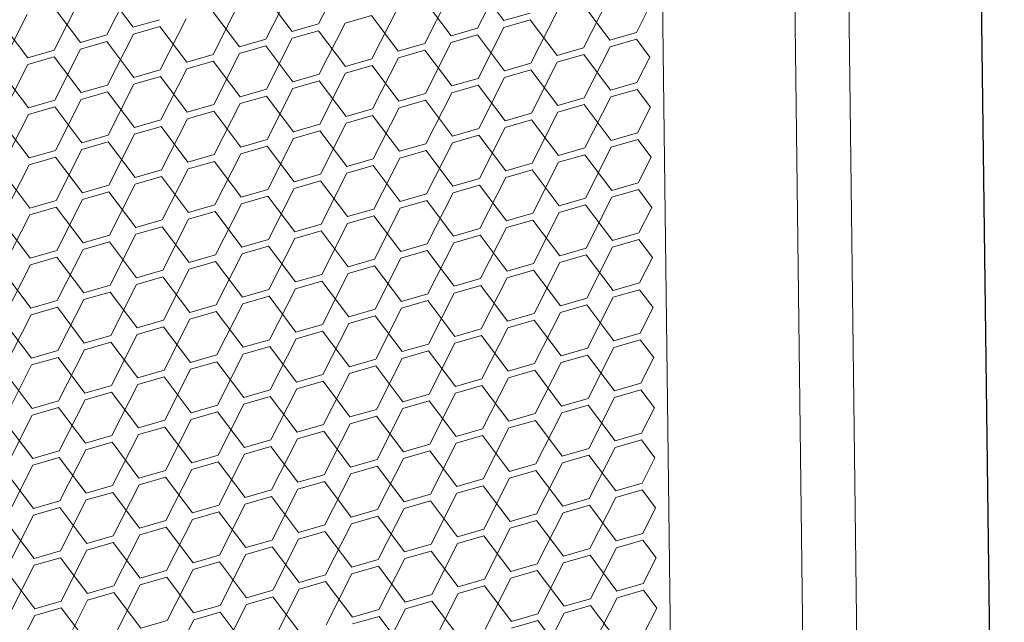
# Model space of a CAD drawing. Header units: millimetres. Extents: x 3925 to 5043, y -86 to 778.
# Tile 422 of 439: x 4968.87 to 4977.15, y 540.41 to 545.47. Entities that reach past the tile are written whole.
import ezdxf

# ---------------------------------------------------------------- set-up
doc = ezdxf.new("R2010")
doc.units = ezdxf.units.MM
doc.header["$LTSCALE"] = 46.255
doc.layers.add('H30K-DUST-FIDXF_CONTINUOUS_LINE', color=7, linetype='CONTINUOUS')
doc.layers.add('H30K-SPONGE-DXF_CONTINUOUS_LINE', color=7, linetype='CONTINUOUS')

msp = doc.modelspace()

# ---------------------------------------------------------------- linework, layer by layer
at = {"layer": 'H30K-DUST-FIDXF_CONTINUOUS_LINE', "color": 7, "linetype": 'Continuous', "lineweight": 0}
for p, q in [((4975.2506, 556.3884), (4975.5662, 531.4648)), ((4974.1468, 555.6212), (4974.4435, 532.1964)), ((4971.3807, 545.4365), (4971.598, 545.8652)), ((4972.7173, 545.4004), (4972.9346, 545.829)), ((4969.6003, 545.3444), (4969.8176, 545.773)), ((4970.9369, 545.3082), (4971.1542, 545.7369)), ((4972.9392, 545.4645), (4972.7127, 545.7649)), ((4969.8222, 545.4085), (4969.5957, 545.7089)), ((4971.1588, 545.3724), (4970.9323, 545.6728)), ((4972.2736, 545.2721), (4972.4908, 545.7008)), ((4973.6102, 545.236), (4973.8275, 545.6646)), ((4969.3784, 545.2802), (4969.1519, 545.5806)), ((4969.1565, 545.2161), (4969.3738, 545.6448)), ((4970.4932, 545.18), (4970.7104, 545.6086)), ((4971.8298, 545.1438), (4972.0471, 545.5725)), ((4972.4955, 545.3362), (4972.269, 545.6366)), ((4973.8321, 545.3001), (4973.6056, 545.6005)), ((4974.054, 545.3642), (4974.1626, 545.5786)), ((4968.7127, 545.0878), (4968.93, 545.5165)), ((4970.715, 545.2441), (4970.4885, 545.5445)), ((4971.8252, 545.5084), (4971.6033, 545.4442)), ((4972.0517, 545.208), (4971.8252, 545.5084)), ((4972.9392, 545.4645), (4973.1611, 545.5286)), ((4973.1665, 545.1077), (4973.3837, 545.5364)), ((4968.9346, 545.152), (4968.7081, 545.4524)), ((4969.8222, 545.4085), (4970.0441, 545.4726)), ((4970.0448, 545.4162), (4969.8229, 545.3521)), ((4970.2713, 545.1158), (4970.0448, 545.4162)), ((4970.0494, 545.0517), (4970.2667, 545.4804)), ((4971.1588, 545.3724), (4971.3807, 545.4365)), ((4971.386, 545.0156), (4971.6033, 545.4442)), ((4972.7227, 544.9794), (4972.9399, 545.4081)), ((4973.1618, 545.4722), (4972.9399, 545.4081)), ((4973.3883, 545.1718), (4973.1618, 545.4722)), ((4969.3784, 545.2802), (4969.6003, 545.3444)), ((4969.6056, 544.9234), (4969.8229, 545.3521)), ((4971.3814, 545.3801), (4971.1595, 545.316)), ((4971.6079, 545.0797), (4971.3814, 545.3801)), ((4972.4955, 545.3362), (4972.7173, 545.4004)), ((4972.7181, 545.344), (4972.4962, 545.2798)), ((4972.9446, 545.0436), (4972.7181, 545.344)), ((4973.8321, 545.3001), (4974.054, 545.3642)), ((4969.601, 545.288), (4969.3791, 545.2238)), ((4969.8275, 544.9876), (4969.601, 545.288)), ((4970.715, 545.2441), (4970.9369, 545.3082)), ((4970.9376, 545.2518), (4970.7158, 545.1877)), ((4971.1641, 544.9514), (4970.9376, 545.2518)), ((4970.9423, 544.8873), (4971.1595, 545.316)), ((4972.0517, 545.208), (4972.2736, 545.2721)), ((4972.2789, 544.8512), (4972.4962, 545.2798)), ((4973.6156, 544.815), (4973.8328, 545.2437)), ((4974.0547, 545.3078), (4973.8328, 545.2437)), ((4974.168, 545.1576), (4974.0547, 545.3078)), ((4968.9346, 545.152), (4969.1565, 545.2161)), ((4969.1572, 545.1597), (4968.9353, 545.0956)), ((4969.3837, 544.8593), (4969.1572, 545.1597)), ((4969.1618, 544.7952), (4969.3791, 545.2238)), ((4970.2713, 545.1158), (4970.4932, 545.18)), ((4970.4985, 544.759), (4970.7158, 545.1877)), ((4972.2743, 545.2157), (4972.0524, 545.1516)), ((4972.5008, 544.9153), (4972.2743, 545.2157)), ((4973.3883, 545.1718), (4973.6102, 545.236)), ((4973.6109, 545.1796), (4973.3891, 545.1154)), ((4973.8374, 544.8792), (4973.6109, 545.1796)), ((4974.0593, 544.9433), (4974.168, 545.1576)), ((4968.7181, 544.6669), (4968.9353, 545.0956)), ((4970.4939, 545.1236), (4970.272, 545.0594)), ((4970.7204, 544.8232), (4970.4939, 545.1236)), ((4971.6079, 545.0797), (4971.8298, 545.1438)), ((4971.8305, 545.0874), (4971.6086, 545.0233)), ((4972.057, 544.787), (4971.8305, 545.0874)), ((4971.8351, 544.7229), (4972.0524, 545.1516)), ((4972.9446, 545.0436), (4973.1665, 545.1077)), ((4973.1718, 544.6868), (4973.3891, 545.1154)), ((4968.94, 544.731), (4968.7135, 545.0314)), ((4969.8275, 544.9876), (4970.0494, 545.0517)), ((4970.0501, 544.9953), (4969.8282, 544.9312)), ((4970.2766, 544.6949), (4970.0501, 544.9953)), ((4970.0547, 544.6308), (4970.272, 545.0594)), ((4971.1641, 544.9514), (4971.386, 545.0156)), ((4971.3914, 544.5946), (4971.6086, 545.0233)), ((4973.1672, 545.0513), (4972.9453, 544.9872)), ((4973.3937, 544.7509), (4973.1672, 545.0513)), ((4969.3837, 544.8593), (4969.6056, 544.9234)), ((4969.6109, 544.5025), (4969.8282, 544.9312)), ((4971.3867, 544.9592), (4971.1649, 544.895)), ((4971.6132, 544.6588), (4971.3867, 544.9592)), ((4972.5008, 544.9153), (4972.7227, 544.9794)), ((4972.7234, 544.923), (4972.5015, 544.8589)), ((4972.9499, 544.6226), (4972.7234, 544.923)), ((4972.728, 544.5585), (4972.9453, 544.9872)), ((4973.8374, 544.8792), (4974.0593, 544.9433)), ((4969.6063, 544.867), (4969.3844, 544.8029)), ((4969.8328, 544.5666), (4969.6063, 544.867)), ((4970.7204, 544.8232), (4970.9423, 544.8873)), ((4970.943, 544.8309), (4970.7211, 544.7668)), ((4971.1695, 544.5305), (4970.943, 544.8309)), ((4970.9476, 544.4664), (4971.1649, 544.895)), ((4972.057, 544.787), (4972.2789, 544.8512)), ((4972.2842, 544.4302), (4972.5015, 544.8589)), ((4973.6209, 544.3941), (4973.8382, 544.8228)), ((4974.06, 544.8869), (4973.8382, 544.8228)), ((4974.1733, 544.7367), (4974.06, 544.8869)), ((4968.94, 544.731), (4969.1618, 544.7952)), ((4969.1672, 544.3742), (4969.3844, 544.8029)), ((4970.2766, 544.6949), (4970.4985, 544.759)), ((4970.5038, 544.3381), (4970.7211, 544.7668)), ((4972.2796, 544.7948), (4972.0577, 544.7306)), ((4972.5061, 544.4944), (4972.2796, 544.7948)), ((4973.3937, 544.7509), (4973.6156, 544.815)), ((4973.6163, 544.7586), (4973.3944, 544.6945)), ((4973.8428, 544.4582), (4973.6163, 544.7586)), ((4968.7234, 544.246), (4968.9407, 544.6746)), ((4969.1626, 544.7388), (4968.9407, 544.6746)), ((4969.3891, 544.4384), (4969.1626, 544.7388)), ((4970.4992, 544.7026), (4970.2773, 544.6385)), ((4970.7257, 544.4022), (4970.4992, 544.7026)), ((4971.6132, 544.6588), (4971.8351, 544.7229)), ((4971.8358, 544.6665), (4971.614, 544.6024)), ((4972.0624, 544.3661), (4971.8358, 544.6665)), ((4971.8405, 544.302), (4972.0577, 544.7306)), ((4972.9499, 544.6226), (4973.1718, 544.6868)), ((4973.1771, 544.2658), (4973.3944, 544.6945)), ((4974.0647, 544.5224), (4974.1733, 544.7367)), ((4968.9453, 544.3101), (4968.7188, 544.6105)), ((4969.8328, 544.5666), (4970.0547, 544.6308)), ((4970.0554, 544.5744), (4969.8335, 544.5102)), ((4970.2819, 544.274), (4970.0554, 544.5744)), ((4970.06, 544.2098), (4970.2773, 544.6385)), ((4971.1695, 544.5305), (4971.3914, 544.5946)), ((4971.3967, 544.1737), (4971.614, 544.6024)), ((4973.1725, 544.6304), (4972.9506, 544.5662)), ((4973.399, 544.33), (4973.1725, 544.6304)), ((4969.3891, 544.4384), (4969.6109, 544.5025)), ((4969.6163, 544.0816), (4969.8335, 544.5102)), ((4971.3921, 544.5382), (4971.1702, 544.4741)), ((4971.6186, 544.2378), (4971.3921, 544.5382)), ((4972.5061, 544.4944), (4972.728, 544.5585)), ((4972.7287, 544.5021), (4972.5068, 544.438)), ((4972.9552, 544.2017), (4972.7287, 544.5021)), ((4972.7333, 544.1376), (4972.9506, 544.5662)), ((4973.8428, 544.4582), (4974.0647, 544.5224)), ((4969.6117, 544.4461), (4969.3898, 544.382)), ((4969.8382, 544.1457), (4969.6117, 544.4461)), ((4970.7257, 544.4022), (4970.9476, 544.4664)), ((4970.9483, 544.41), (4970.7264, 544.3458)), ((4971.1748, 544.1096), (4970.9483, 544.41)), ((4970.9529, 544.0454), (4971.1702, 544.4741)), ((4972.0624, 544.3661), (4972.2842, 544.4302)), ((4972.2896, 544.0093), (4972.5068, 544.438)), ((4974.0654, 544.466), (4973.8435, 544.4018)), ((4974.1786, 544.3158), (4974.0654, 544.466)), ((4968.9453, 544.3101), (4969.1672, 544.3742)), ((4969.1725, 543.9533), (4969.3898, 544.382)), ((4970.2819, 544.274), (4970.5038, 544.3381)), ((4970.5091, 543.9172), (4970.7264, 544.3458)), ((4972.285, 544.3738), (4972.0631, 544.3097)), ((4972.5115, 544.0734), (4972.285, 544.3738)), ((4973.399, 544.33), (4973.6209, 544.3941)), ((4973.6216, 544.3377), (4973.3997, 544.2736)), ((4973.8481, 544.0373), (4973.6216, 544.3377)), ((4973.6262, 543.9732), (4973.8435, 544.4018)), ((4968.7287, 543.825), (4968.946, 544.2537)), ((4969.1679, 544.3178), (4968.946, 544.2537)), ((4969.3944, 544.0174), (4969.1679, 544.3178)), ((4970.5045, 544.2817), (4970.2826, 544.2176)), ((4970.731, 543.9813), (4970.5045, 544.2817)), ((4971.6186, 544.2378), (4971.8405, 544.302)), ((4971.8412, 544.2456), (4971.6193, 544.1814)), ((4972.0677, 543.9452), (4971.8412, 544.2456)), ((4971.8458, 543.881), (4972.0631, 544.3097)), ((4972.9552, 544.2017), (4973.1771, 544.2658)), ((4973.1824, 543.8449), (4973.3997, 544.2736)), ((4974.07, 544.1014), (4974.1786, 544.3158)), ((4968.9506, 543.8892), (4968.7241, 544.1896)), ((4969.8382, 544.1457), (4970.06, 544.2098)), ((4970.0654, 543.7889), (4970.2826, 544.2176)), ((4971.1748, 544.1096), (4971.3967, 544.1737)), ((4971.402, 543.7528), (4971.6193, 544.1814)), ((4973.1778, 544.2094), (4972.9559, 544.1453)), ((4973.4043, 543.909), (4973.1778, 544.2094)), ((4969.3944, 544.0174), (4969.6163, 544.0816)), ((4969.6216, 543.6606), (4969.8389, 544.0893)), ((4970.0608, 544.1534), (4969.8389, 544.0893)), ((4970.2873, 543.853), (4970.0608, 544.1534)), ((4971.3974, 544.1173), (4971.1755, 544.0532)), ((4971.6239, 543.8169), (4971.3974, 544.1173)), ((4972.5115, 544.0734), (4972.7333, 544.1376)), ((4972.7341, 544.0812), (4972.5122, 544.017)), ((4972.9606, 543.7808), (4972.7341, 544.0812)), ((4972.7387, 543.7166), (4972.9559, 544.1453)), ((4973.8481, 544.0373), (4974.07, 544.1014)), ((4969.617, 544.0252), (4969.3951, 543.961)), ((4969.8435, 543.7248), (4969.617, 544.0252)), ((4970.731, 543.9813), (4970.9529, 544.0454)), ((4970.9583, 543.6245), (4971.1755, 544.0532)), ((4972.0677, 543.9452), (4972.2896, 544.0093)), ((4972.2949, 543.5884), (4972.5122, 544.017)), ((4974.0707, 544.045), (4973.8488, 543.9809)), ((4974.184, 543.8948), (4974.0707, 544.045)), ((4968.9506, 543.8892), (4969.1725, 543.9533)), ((4969.1778, 543.5324), (4969.3951, 543.961)), ((4970.2873, 543.853), (4970.5091, 543.9172)), ((4970.5145, 543.4962), (4970.7317, 543.9249)), ((4970.9536, 543.989), (4970.7317, 543.9249)), ((4971.1801, 543.6886), (4970.9536, 543.989)), ((4972.2903, 543.9529), (4972.0684, 543.8888)), ((4972.5168, 543.6525), (4972.2903, 543.9529)), ((4973.4043, 543.909), (4973.6262, 543.9732)), ((4973.6269, 543.9168), (4973.405, 543.8526)), ((4973.8534, 543.6164), (4973.6269, 543.9168)), ((4973.6315, 543.5522), (4973.8488, 543.9809)), ((4968.7341, 543.4041), (4968.9513, 543.8328)), ((4969.1732, 543.8969), (4968.9513, 543.8328)), ((4969.3997, 543.5965), (4969.1732, 543.8969)), ((4970.5099, 543.8608), (4970.288, 543.7966)), ((4970.7364, 543.5604), (4970.5099, 543.8608)), ((4971.6239, 543.8169), (4971.8458, 543.881)), ((4971.8511, 543.4601), (4972.0684, 543.8888)), ((4972.9606, 543.7808), (4973.1824, 543.8449)), ((4973.1878, 543.424), (4973.405, 543.8526)), ((4974.0753, 543.6805), (4974.184, 543.8948)), ((4968.9559, 543.4682), (4968.7294, 543.7686)), ((4969.8435, 543.7248), (4970.0654, 543.7889)), ((4970.0707, 543.368), (4970.288, 543.7966)), ((4971.1801, 543.6886), (4971.402, 543.7528)), ((4971.4074, 543.3318), (4971.6246, 543.7605)), ((4971.8465, 543.8246), (4971.6246, 543.7605)), ((4972.073, 543.5242), (4971.8465, 543.8246)), ((4973.1832, 543.7885), (4972.9613, 543.7244)), ((4973.4097, 543.4881), (4973.1832, 543.7885)), ((4969.6269, 543.2397), (4969.8442, 543.6684)), ((4970.0661, 543.7325), (4969.8442, 543.6684)), ((4970.2926, 543.4321), (4970.0661, 543.7325)), ((4971.4027, 543.6964), (4971.1809, 543.6322)), ((4971.6292, 543.396), (4971.4027, 543.6964)), ((4972.5168, 543.6525), (4972.7387, 543.7166)), ((4972.744, 543.2957), (4972.9613, 543.7244)), ((4973.8534, 543.6164), (4974.0753, 543.6805)), ((4969.3997, 543.5965), (4969.6216, 543.6606)), ((4969.6223, 543.6042), (4969.4004, 543.5401)), ((4969.8488, 543.3038), (4969.6223, 543.6042)), ((4970.7364, 543.5604), (4970.9583, 543.6245)), ((4970.9636, 543.2036), (4971.1809, 543.6322)), ((4972.073, 543.5242), (4972.2949, 543.5884)), ((4972.3002, 543.1674), (4972.5175, 543.5961)), ((4972.7394, 543.6602), (4972.5175, 543.5961)), ((4972.9659, 543.3598), (4972.7394, 543.6602)), ((4974.076, 543.6241), (4973.8541, 543.56)), ((4974.1893, 543.4739), (4974.076, 543.6241)), ((4968.9559, 543.4682), (4969.1778, 543.5324)), ((4969.1832, 543.1114), (4969.4004, 543.5401)), ((4970.5198, 543.0753), (4970.7371, 543.504)), ((4970.959, 543.5681), (4970.7371, 543.504)), ((4971.1855, 543.2677), (4970.959, 543.5681)), ((4972.2956, 543.532), (4972.0737, 543.4678)), ((4972.5221, 543.2316), (4972.2956, 543.532)), ((4973.4097, 543.4881), (4973.6315, 543.5522)), ((4973.6369, 543.1313), (4973.8541, 543.56)), ((4969.1785, 543.476), (4968.9567, 543.4118)), ((4969.4051, 543.1756), (4969.1785, 543.476)), ((4970.2926, 543.4321), (4970.5145, 543.4962)), ((4970.5152, 543.4398), (4970.2933, 543.3757)), ((4970.7417, 543.1394), (4970.5152, 543.4398)), ((4971.6292, 543.396), (4971.8511, 543.4601)), ((4971.8565, 543.0392), (4972.0737, 543.4678)), ((4972.9659, 543.3598), (4973.1878, 543.424)), ((4973.1931, 543.003), (4973.4104, 543.4317)), ((4973.6323, 543.4958), (4973.4104, 543.4317)), ((4973.8588, 543.1954), (4973.6323, 543.4958)), ((4974.0806, 543.2596), (4974.1893, 543.4739)), ((4968.9613, 543.0473), (4968.7348, 543.3477)), ((4968.7394, 542.9832), (4968.9567, 543.4118)), ((4969.8488, 543.3038), (4970.0707, 543.368)), ((4970.076, 542.947), (4970.2933, 543.3757)), ((4971.1855, 543.2677), (4971.4074, 543.3318)), ((4971.4127, 542.9109), (4971.63, 543.3396)), ((4971.8518, 543.4037), (4971.63, 543.3396)), ((4972.0783, 543.1033), (4971.8518, 543.4037)), ((4973.1885, 543.3676), (4972.9666, 543.3034)), ((4973.415, 543.0672), (4973.1885, 543.3676)), ((4970.0714, 543.3116), (4969.8495, 543.2474)), ((4970.2979, 543.0112), (4970.0714, 543.3116)), ((4971.4081, 543.2754), (4971.1862, 543.2113)), ((4971.6346, 542.975), (4971.4081, 543.2754)), ((4972.5221, 543.2316), (4972.744, 543.2957)), ((4972.7493, 542.8748), (4972.9666, 543.3034)), ((4973.8588, 543.1954), (4974.0806, 543.2596)), ((4969.4051, 543.1756), (4969.6269, 543.2397)), ((4969.6277, 543.1833), (4969.4058, 543.1192)), ((4969.8542, 542.8829), (4969.6277, 543.1833)), ((4969.6323, 542.8188), (4969.8495, 543.2474)), ((4970.7417, 543.1394), (4970.9636, 543.2036)), ((4970.9689, 542.7826), (4971.1862, 543.2113)), ((4972.0783, 543.1033), (4972.3002, 543.1674)), ((4972.3056, 542.7465), (4972.5228, 543.1752)), ((4972.7447, 543.2393), (4972.5228, 543.1752)), ((4972.9712, 542.9389), (4972.7447, 543.2393)), ((4974.0814, 543.2032), (4973.8595, 543.139)), ((4974.1946, 543.053), (4974.0814, 543.2032)), ((4968.9613, 543.0473), (4969.1832, 543.1114)), ((4969.1885, 542.6905), (4969.4058, 543.1192)), ((4970.5251, 542.6544), (4970.7424, 543.083)), ((4970.9643, 543.1472), (4970.7424, 543.083)), ((4971.1908, 542.8468), (4970.9643, 543.1472)), ((4972.3009, 543.111), (4972.0791, 543.0469)), ((4972.5274, 542.8106), (4972.3009, 543.111)), ((4973.415, 543.0672), (4973.6369, 543.1313)), ((4973.6422, 542.7104), (4973.8595, 543.139)), ((4969.1839, 543.055), (4968.962, 542.9909)), ((4969.4104, 542.7546), (4969.1839, 543.055)), ((4970.2979, 543.0112), (4970.5198, 543.0753)), ((4970.5205, 543.0189), (4970.2986, 542.9548)), ((4970.747, 542.7185), (4970.5205, 543.0189)), ((4971.6346, 542.975), (4971.8565, 543.0392)), ((4971.8618, 542.6182), (4972.0791, 543.0469)), ((4972.9712, 542.9389), (4973.1931, 543.003)), ((4973.1984, 542.5821), (4973.4157, 543.0108)), ((4973.6376, 543.0749), (4973.4157, 543.0108)), ((4973.8641, 542.7745), (4973.6376, 543.0749)), ((4974.086, 542.8386), (4974.1946, 543.053)), ((4968.9666, 542.6264), (4968.7401, 542.9268)), ((4968.7447, 542.5622), (4968.962, 542.9909)), ((4969.8542, 542.8829), (4970.076, 542.947)), ((4970.0814, 542.5261), (4970.2986, 542.9548)), ((4971.418, 542.49), (4971.6353, 542.9186)), ((4971.8572, 542.9828), (4971.6353, 542.9186)), ((4972.0837, 542.6824), (4971.8572, 542.9828)), ((4973.1938, 542.9466), (4972.9719, 542.8825)), ((4973.4203, 542.6462), (4973.1938, 542.9466)), ((4970.0768, 542.8906), (4969.8549, 542.8265)), ((4970.3033, 542.5902), (4970.0768, 542.8906)), ((4971.1908, 542.8468), (4971.4127, 542.9109)), ((4971.4134, 542.8545), (4971.1915, 542.7904)), ((4971.6399, 542.5541), (4971.4134, 542.8545)), ((4972.5274, 542.8106), (4972.7493, 542.8748)), ((4972.7547, 542.4538), (4972.9719, 542.8825)), ((4973.8641, 542.7745), (4974.086, 542.8386)), ((4969.4104, 542.7546), (4969.6323, 542.8188)), ((4969.633, 542.7624), (4969.4111, 542.6982)), ((4969.8595, 542.462), (4969.633, 542.7624)), ((4969.6376, 542.3978), (4969.8549, 542.8265)), ((4970.747, 542.7185), (4970.9689, 542.7826)), ((4970.9742, 542.3617), (4971.1915, 542.7904)), ((4972.3109, 542.3256), (4972.5282, 542.7542)), ((4972.75, 542.8184), (4972.5282, 542.7542)), ((4972.9766, 542.518), (4972.75, 542.8184)), ((4974.0867, 542.7822), (4973.8648, 542.7181)), ((4974.1999, 542.632), (4974.0867, 542.7822)), ((4968.9666, 542.6264), (4969.1885, 542.6905)), ((4969.1938, 542.2696), (4969.4111, 542.6982)), ((4970.9696, 542.7262), (4970.7477, 542.6621)), ((4971.1961, 542.4258), (4970.9696, 542.7262)), ((4972.0837, 542.6824), (4972.3056, 542.7465)), ((4972.3063, 542.6901), (4972.0844, 542.626)), ((4972.5328, 542.3897), (4972.3063, 542.6901)), ((4973.4203, 542.6462), (4973.6422, 542.7104)), ((4973.6475, 542.2894), (4973.8648, 542.7181)), ((4969.1892, 542.6341), (4968.9673, 542.57)), ((4969.4157, 542.3337), (4969.1892, 542.6341)), ((4970.3033, 542.5902), (4970.5251, 542.6544)), ((4970.5259, 542.598), (4970.304, 542.5338)), ((4970.7524, 542.2976), (4970.5259, 542.598)), ((4970.5305, 542.2334), (4970.7477, 542.6621)), ((4971.6399, 542.5541), (4971.8618, 542.6182)), ((4971.8671, 542.1973), (4972.0844, 542.626)), ((4973.2038, 542.1612), (4973.421, 542.5898)), ((4973.6429, 542.654), (4973.421, 542.5898)), ((4973.8694, 542.3536), (4973.6429, 542.654)), ((4974.0913, 542.4177), (4974.1999, 542.632)), ((4968.9719, 542.2054), (4968.7454, 542.5058)), ((4968.7501, 542.1413), (4968.9673, 542.57)), ((4969.8595, 542.462), (4970.0814, 542.5261)), ((4970.0867, 542.1052), (4970.304, 542.5338)), ((4971.8625, 542.5618), (4971.6406, 542.4977)), ((4972.089, 542.2614), (4971.8625, 542.5618)), ((4972.9766, 542.518), (4973.1984, 542.5821)), ((4973.1992, 542.5257), (4972.9773, 542.4616)), ((4973.4257, 542.2253), (4973.1992, 542.5257)), ((4970.0821, 542.4697), (4969.8602, 542.4056)), ((4970.3086, 542.1693), (4970.0821, 542.4697)), ((4971.1961, 542.4258), (4971.418, 542.49)), ((4971.4187, 542.4336), (4971.1968, 542.3694)), ((4971.6452, 542.1332), (4971.4187, 542.4336)), ((4971.4233, 542.069), (4971.6406, 542.4977)), ((4972.5328, 542.3897), (4972.7547, 542.4538)), ((4972.76, 542.0329), (4972.9773, 542.4616)), ((4969.4157, 542.3337), (4969.6376, 542.3978)), ((4969.6383, 542.3414), (4969.4164, 542.2773)), ((4969.8648, 542.041), (4969.6383, 542.3414)), ((4969.6429, 541.9769), (4969.8602, 542.4056)), ((4970.7524, 542.2976), (4970.9742, 542.3617)), ((4970.9796, 541.9408), (4971.1968, 542.3694)), ((4972.7554, 542.3974), (4972.5335, 542.3333)), ((4972.9819, 542.097), (4972.7554, 542.3974)), ((4973.8694, 542.3536), (4974.0913, 542.4177)), ((4974.092, 542.3613), (4973.8701, 542.2972)), ((4974.2053, 542.2111), (4974.092, 542.3613)), ((4968.9719, 542.2054), (4969.1938, 542.2696)), ((4969.1992, 541.8486), (4969.4164, 542.2773)), ((4970.975, 542.3053), (4970.7531, 542.2412)), ((4971.2015, 542.0049), (4970.975, 542.3053)), ((4972.089, 542.2614), (4972.3109, 542.3256)), ((4972.3116, 542.2692), (4972.0897, 542.2051)), ((4972.5381, 541.9688), (4972.3116, 542.2692)), ((4972.3162, 541.9046), (4972.5335, 542.3333)), ((4973.4257, 542.2253), (4973.6475, 542.2894)), ((4973.6529, 541.8685), (4973.8701, 542.2972)), ((4969.1945, 542.2132), (4968.9727, 542.1491)), ((4969.421, 541.9128), (4969.1945, 542.2132)), ((4970.3086, 542.1693), (4970.5305, 542.2334)), ((4970.5312, 542.1771), (4970.3093, 542.1129)), ((4970.7577, 541.8766), (4970.5312, 542.1771)), ((4970.5358, 541.8125), (4970.7531, 542.2412)), ((4971.6452, 542.1332), (4971.8671, 542.1973)), ((4971.8725, 541.7764), (4972.0897, 542.2051)), ((4973.6483, 542.2331), (4973.4264, 542.1689)), ((4973.8748, 541.9326), (4973.6483, 542.2331)), ((4974.0966, 541.9968), (4974.2053, 542.2111)), ((4968.7554, 541.7204), (4968.9727, 542.1491)), ((4969.8648, 542.041), (4970.0867, 542.1052)), ((4970.092, 541.6842), (4970.3093, 542.1129)), ((4971.8678, 542.1409), (4971.6459, 542.0768)), ((4972.0943, 541.8405), (4971.8678, 542.1409)), ((4972.9819, 542.097), (4973.2038, 542.1612)), ((4973.2045, 542.1048), (4972.9826, 542.0407)), ((4973.431, 541.8044), (4973.2045, 542.1048)), ((4973.2091, 541.7402), (4973.4264, 542.1689)), ((4968.9773, 541.7845), (4968.7508, 542.0849)), ((4970.0874, 542.0488), (4969.8655, 541.9847)), ((4970.3139, 541.7484), (4970.0874, 542.0488)), ((4971.2015, 542.0049), (4971.4233, 542.069)), ((4971.4241, 542.0127), (4971.2022, 541.9485)), ((4971.6506, 541.7122), (4971.4241, 542.0127)), ((4971.4287, 541.6481), (4971.6459, 542.0768)), ((4972.5381, 541.9688), (4972.76, 542.0329)), ((4972.7653, 541.612), (4972.9826, 542.0407)), ((4969.421, 541.9128), (4969.6429, 541.9769)), ((4969.6483, 541.556), (4969.8655, 541.9847)), ((4970.7577, 541.8766), (4970.9796, 541.9408)), ((4970.9849, 541.5199), (4971.2022, 541.9485)), ((4972.7607, 541.9765), (4972.5388, 541.9124)), ((4972.9872, 541.6761), (4972.7607, 541.9765)), ((4973.8748, 541.9326), (4974.0966, 541.9968)), ((4974.0974, 541.9404), (4973.8755, 541.8763)), ((4974.2106, 541.7902), (4974.0974, 541.9404)), ((4968.9773, 541.7845), (4969.1992, 541.8486)), ((4969.2045, 541.4277), (4969.4218, 541.8564)), ((4969.6436, 541.9205), (4969.4218, 541.8564)), ((4969.8701, 541.6201), (4969.6436, 541.9205)), ((4970.9803, 541.8844), (4970.7584, 541.8203)), ((4971.2068, 541.584), (4970.9803, 541.8844)), ((4972.0943, 541.8405), (4972.3162, 541.9046)), ((4972.3169, 541.8483), (4972.0951, 541.7841)), ((4972.5434, 541.5479), (4972.3169, 541.8483)), ((4972.3216, 541.4837), (4972.5388, 541.9124)), ((4973.431, 541.8044), (4973.6529, 541.8685)), ((4973.6582, 541.4476), (4973.8755, 541.8763)), ((4969.1999, 541.7923), (4968.978, 541.7281)), ((4969.4264, 541.4919), (4969.1999, 541.7923)), ((4970.3139, 541.7484), (4970.5358, 541.8125)), ((4970.5411, 541.3916), (4970.7584, 541.8203)), ((4971.6506, 541.7122), (4971.8725, 541.7764)), ((4971.8778, 541.3555), (4972.0951, 541.7841)), ((4973.6536, 541.8121), (4973.4317, 541.748)), ((4973.8801, 541.5117), (4973.6536, 541.8121)), ((4974.102, 541.5758), (4974.2106, 541.7902)), ((4968.7607, 541.2995), (4968.978, 541.7281)), ((4969.8701, 541.6201), (4970.092, 541.6842)), ((4970.0974, 541.2633), (4970.3146, 541.692)), ((4970.5365, 541.7561), (4970.3146, 541.692)), ((4970.763, 541.4557), (4970.5365, 541.7561)), ((4971.8732, 541.72), (4971.6513, 541.6559)), ((4972.0997, 541.4196), (4971.8732, 541.72)), ((4972.9872, 541.6761), (4973.2091, 541.7402)), ((4973.2098, 541.6839), (4972.9879, 541.6197)), ((4973.4363, 541.3835), (4973.2098, 541.6839)), ((4973.2144, 541.3193), (4973.4317, 541.748)), ((4968.9826, 541.3636), (4968.7561, 541.664)), ((4970.0927, 541.6279), (4969.8709, 541.5637)), ((4970.3192, 541.3275), (4970.0927, 541.6279)), ((4971.2068, 541.584), (4971.4287, 541.6481)), ((4971.434, 541.2272), (4971.6513, 541.6559)), ((4972.5434, 541.5479), (4972.7653, 541.612)), ((4972.7707, 541.1911), (4972.9879, 541.6197)), ((4969.4264, 541.4919), (4969.6483, 541.556)), ((4969.6536, 541.1351), (4969.8709, 541.5637)), ((4970.763, 541.4557), (4970.9849, 541.5199)), ((4970.9902, 541.0989), (4971.2075, 541.5276)), ((4971.4294, 541.5917), (4971.2075, 541.5276)), ((4971.6559, 541.2913), (4971.4294, 541.5917)), ((4972.766, 541.5556), (4972.5442, 541.4915)), ((4972.9925, 541.2552), (4972.766, 541.5556)), ((4973.8801, 541.5117), (4974.102, 541.5758)), ((4974.1027, 541.5195), (4973.8808, 541.4553)), ((4974.2159, 541.3693), (4974.1027, 541.5195)), ((4968.9826, 541.3636), (4969.2045, 541.4277)), ((4969.2098, 541.0068), (4969.4271, 541.4355)), ((4969.649, 541.4996), (4969.4271, 541.4355)), ((4969.8755, 541.1992), (4969.649, 541.4996)), ((4970.9856, 541.4635), (4970.7637, 541.3993)), ((4971.2121, 541.1631), (4970.9856, 541.4635)), ((4972.0997, 541.4196), (4972.3216, 541.4837)), ((4972.3223, 541.4273), (4972.1004, 541.3632)), ((4972.5488, 541.1269), (4972.3223, 541.4273)), ((4972.3269, 541.0628), (4972.5442, 541.4915)), ((4973.4363, 541.3835), (4973.6582, 541.4476)), ((4973.6635, 541.0267), (4973.8808, 541.4553)), ((4969.2052, 541.3713), (4968.9833, 541.3072)), ((4969.4317, 541.0709), (4969.2052, 541.3713)), ((4970.3192, 541.3275), (4970.5411, 541.3916)), ((4970.5465, 540.9707), (4970.7637, 541.3993)), ((4971.6559, 541.2913), (4971.8778, 541.3555)), ((4971.8831, 540.9345), (4972.1004, 541.3632)), ((4973.6589, 541.3912), (4973.437, 541.3271)), ((4973.8854, 541.0908), (4973.6589, 541.3912)), ((4974.1073, 541.1549), (4974.2159, 541.3693)), ((4968.766, 540.8785), (4968.9833, 541.3072)), ((4969.8755, 541.1992), (4970.0974, 541.2633)), ((4970.1027, 540.8424), (4970.32, 541.2711)), ((4970.5418, 541.3352), (4970.32, 541.2711)), ((4970.7684, 541.0348), (4970.5418, 541.3352)), ((4971.8785, 541.2991), (4971.6566, 541.2349)), ((4972.105, 540.9987), (4971.8785, 541.2991)), ((4972.9925, 541.2552), (4973.2144, 541.3193)), ((4973.2151, 541.2629), (4972.9933, 541.1988)), ((4973.4416, 540.9625), (4973.2151, 541.2629)), ((4973.2198, 540.8984), (4973.437, 541.3271)), ((4968.9879, 540.9427), (4968.7614, 541.2431)), ((4970.0981, 541.2069), (4969.8762, 541.1428)), ((4970.3246, 540.9065), (4970.0981, 541.2069)), ((4971.2121, 541.1631), (4971.434, 541.2272)), ((4971.4393, 540.8063), (4971.6566, 541.2349)), ((4972.5488, 541.1269), (4972.7707, 541.1911)), ((4972.776, 540.7701), (4972.9933, 541.1988)), ((4969.4317, 541.0709), (4969.6536, 541.1351)), ((4969.6589, 540.7141), (4969.8762, 541.1428)), ((4970.7684, 541.0348), (4970.9902, 541.0989)), ((4970.9956, 540.678), (4971.2128, 541.1067)), ((4971.4347, 541.1708), (4971.2128, 541.1067)), ((4971.6612, 540.8704), (4971.4347, 541.1708)), ((4972.7714, 541.1347), (4972.5495, 541.0705)), ((4972.9979, 540.8343), (4972.7714, 541.1347)), ((4973.8854, 541.0908), (4974.1073, 541.1549)), ((4974.108, 541.0985), (4973.8861, 541.0344)), ((4974.2213, 540.9483), (4974.108, 541.0985)), ((4969.2152, 540.5859), (4969.4324, 541.0145)), ((4969.6543, 541.0787), (4969.4324, 541.0145)), ((4969.8808, 540.7783), (4969.6543, 541.0787)), ((4970.991, 541.0425), (4970.7691, 540.9784)), ((4971.2175, 540.7421), (4970.991, 541.0425)), ((4972.105, 540.9987), (4972.3269, 541.0628)), ((4972.3322, 540.6419), (4972.5495, 541.0705)), ((4973.4416, 540.9625), (4973.6635, 541.0267)), ((4973.6689, 540.6057), (4973.8861, 541.0344)), ((4968.9879, 540.9427), (4969.2098, 541.0068)), ((4969.2105, 540.9504), (4968.9886, 540.8863)), ((4969.437, 540.65), (4969.2105, 540.9504)), ((4970.3246, 540.9065), (4970.5465, 540.9707)), ((4970.5518, 540.5497), (4970.7691, 540.9784)), ((4971.6612, 540.8704), (4971.8831, 540.9345)), ((4971.8884, 540.5136), (4972.1057, 540.9423)), ((4972.3276, 541.0064), (4972.1057, 540.9423)), ((4972.5541, 540.706), (4972.3276, 541.0064)), ((4973.6642, 540.9703), (4973.4424, 540.9061)), ((4973.8907, 540.6699), (4973.6642, 540.9703)), ((4974.1126, 540.734), (4974.2213, 540.9483)), ((4968.7714, 540.4576), (4968.9886, 540.8863)), ((4970.108, 540.4215), (4970.3253, 540.8501)), ((4970.5472, 540.9143), (4970.3253, 540.8501)), ((4970.7737, 540.6139), (4970.5472, 540.9143)), ((4971.8838, 540.8781), (4971.6619, 540.814)), ((4972.1103, 540.5777), (4971.8838, 540.8781)), ((4972.9979, 540.8343), (4973.2198, 540.8984)), ((4973.2251, 540.4775), (4973.4424, 540.9061)), ((4968.9933, 540.5217), (4968.7668, 540.8221)), ((4969.8808, 540.7783), (4970.1027, 540.8424)), ((4970.1034, 540.786), (4969.8815, 540.7219)), ((4970.3299, 540.4856), (4970.1034, 540.786)), ((4971.2175, 540.7421), (4971.4393, 540.8063)), ((4971.4447, 540.3853), (4971.6619, 540.814)), ((4972.5541, 540.706), (4972.776, 540.7701)), ((4972.7813, 540.3492), (4972.9986, 540.7779)), ((4973.2205, 540.842), (4972.9986, 540.7779)), ((4973.447, 540.5416), (4973.2205, 540.842)), ((4969.437, 540.65), (4969.6589, 540.7141)), ((4969.6643, 540.2932), (4969.8815, 540.7219)), ((4971.0009, 540.2571), (4971.2182, 540.6857)), ((4971.4401, 540.7499), (4971.2182, 540.6857)), ((4971.6666, 540.4495), (4971.4401, 540.7499)), ((4972.7767, 540.7137), (4972.5548, 540.6496)), ((4973.0032, 540.4133), (4972.7767, 540.7137)), ((4973.8907, 540.6699), (4974.1126, 540.734)), ((4969.6596, 540.6577), (4969.4378, 540.5936)), ((4969.8861, 540.3573), (4969.6596, 540.6577)), ((4970.7737, 540.6139), (4970.9956, 540.678)), ((4970.9963, 540.6216), (4970.7744, 540.5575)), ((4971.2228, 540.3212), (4970.9963, 540.6216)), ((4972.1103, 540.5777), (4972.3322, 540.6419)), ((4972.3375, 540.2209), (4972.5548, 540.6496)), ((4973.447, 540.5416), (4973.6689, 540.6057)), ((4973.6742, 540.1848), (4973.8915, 540.6135)), ((4974.1133, 540.6776), (4973.8915, 540.6135)), ((4974.2266, 540.5274), (4974.1133, 540.6776)), ((4968.9933, 540.5217), (4969.2152, 540.5859)), ((4969.2159, 540.5295), (4968.994, 540.4653)), ((4969.4424, 540.2291), (4969.2159, 540.5295)), ((4969.2205, 540.1649), (4969.4378, 540.5936)), ((4970.3299, 540.4856), (4970.5518, 540.5497)), ((4970.5571, 540.1288), (4970.7744, 540.5575)), ((4971.8938, 540.0927), (4972.111, 540.5213)), ((4972.3329, 540.5855), (4972.111, 540.5213)), ((4972.5594, 540.2851), (4972.3329, 540.5855)), ((4973.6696, 540.5493), (4973.4477, 540.4852)), ((4973.8961, 540.2489), (4973.6696, 540.5493)), ((4974.118, 540.3131), (4974.2266, 540.5274)), ((4968.7767, 540.0367), (4968.994, 540.4653)), ((4970.5525, 540.4933), (4970.3306, 540.4292)), ((4970.779, 540.1929), (4970.5525, 540.4933)), ((4971.6666, 540.4495), (4971.8884, 540.5136)), ((4971.8892, 540.4572), (4971.6673, 540.3931)), ((4972.1157, 540.1568), (4971.8892, 540.4572)), ((4973.0032, 540.4133), (4973.2251, 540.4775)), ((4973.2304, 540.0565), (4973.4477, 540.4852)), ((4969.8861, 540.3573), (4970.108, 540.4215)), ((4970.1134, 540.0005), (4970.3306, 540.4292)), ((4973.2258, 540.4211), (4973.0039, 540.3569)), ((4973.4523, 540.1207), (4973.2258, 540.4211))]:
    msp.add_line(p, q, dxfattribs=at)
at = {"layer": 'H30K-SPONGE-DXF_CONTINUOUS_LINE', "color": 7, "linetype": 'Continuous'}
msp.add_line((4976.8, 557.8607), (4977.1492, 530.2898), dxfattribs=at)
at = {"layer": 'H30K-SPONGE-DXF_CONTINUOUS_LINE', "color": 7, "linetype": 'Continuous', "lineweight": 0}
msp.add_line((4976.0397, 529.9692), (4975.6906, 557.5401), dxfattribs=at)

doc.saveas('drawing.dxf')
